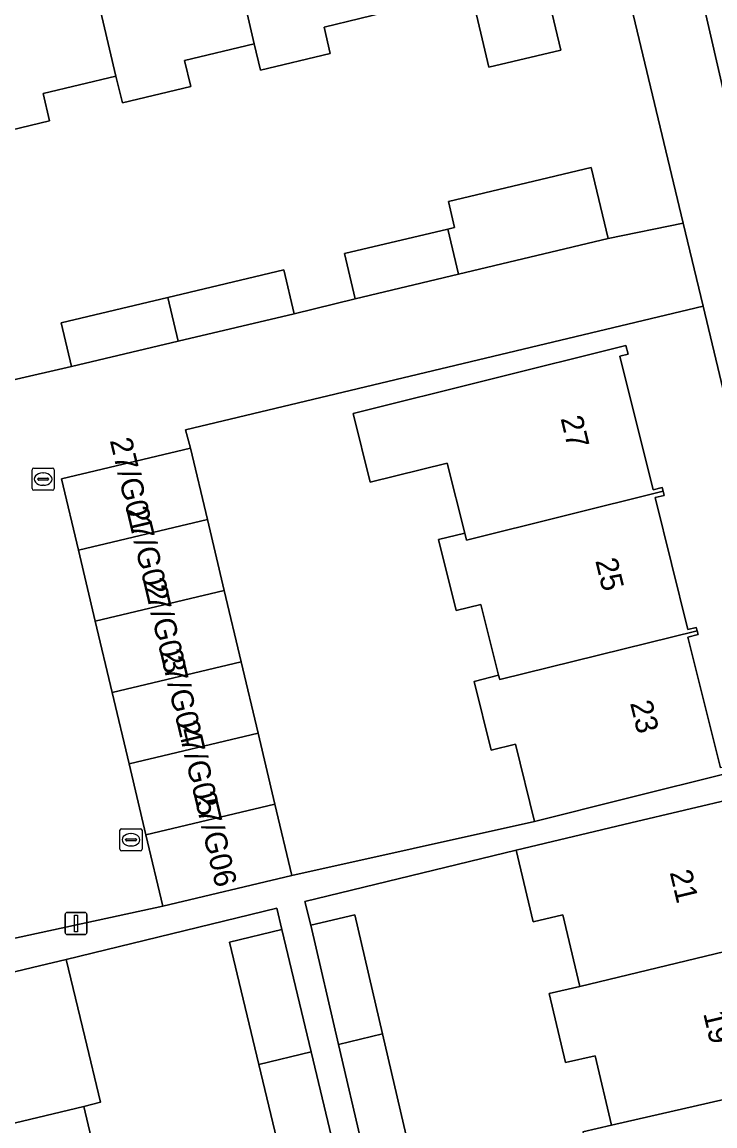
# Model space of a CAD drawing. Extents: x 162082 to 163401, y 388089 to 388636.
# Drawn here: x 163005.85 to 163037.18, y 388191.11 to 388240.97 of the extents above; entities that cross this region are included whole.
import ezdxf

# ---------------------------------------------------------------- set-up
doc = ezdxf.new("R2010")
doc.units = 0
for name, color, linetype in [('IMGEO_Erf', 7, 'Continuous'), ('IMGEO_Kolk', 7, 'Continuous'), ('IMGEO_Lichtmast', 7, 'Continuous'), ('IMGEO_Pand', 7, 'Continuous'), ('IMGEO_Pand_nummerreeks', 7, 'Continuous'), ('IMGEO_Rijbaan_lokaal_open', 7, 'Continuous'), ('IMGEO_Voetpad_open', 7, 'Continuous')]:
    doc.layers.add(name, color=color, linetype=linetype)

msp = doc.modelspace()

# ---------------------------------------------------------------- linework, layer by layer
at = {"layer": 'IMGEO_Erf'}
for points in [[(163005.4, 388224.798), (163008.086, 388225.404), (163007.618, 388227.378), (163012.451, 388228.525), (163017.693, 388229.769), (163018.161, 388227.795), (163020.912, 388228.469), (163020.427, 388230.51), (163025.105, 388231.62), (163025.408, 388231.692), (163025.129, 388232.865), (163031.585, 388234.397), (163032.347, 388231.184), (163035.741, 388231.88), (163031.402, 388250)], [(163027.755, 388250), (163030.21, 388239.704), (163026.963, 388238.93), (163026.152, 388242.328)], [(163022.742, 388241.515), (163019.506, 388240.744), (163019.791, 388239.551), (163016.628, 388238.797), (163016.345, 388239.988), (163013.196, 388239.237), (163013.479, 388238.05), (163010.391, 388237.314), (163010.101, 388238.53), (163006.803, 388237.744), (163007.098, 388236.507), (163004.013, 388235.771)], [(163041.487, 388207.921), (163036.642, 388228.13), (163013.238, 388222.55), (163013.473, 388221.719), (163014.236, 388218.502), (163014.999, 388215.286), (163015.762, 388212.069), (163016.524, 388208.852), (163017.287, 388205.636), (163018.05, 388202.419), (163029.026, 388204.862), (163028.158, 388208.356), (163027.061, 388208.084), (163026.29, 388211.185), (163027.394, 388211.46), (163026.599, 388214.658), (163025.488, 388214.381), (163024.69, 388217.588), (163025.866, 388217.881), (163025.079, 388221.044), (163021.598, 388220.178), (163020.826, 388223.285), (163033.158, 388226.351), (163033.254, 388225.966), (163032.888, 388225.875), (163034.389, 388219.838), (163034.802, 388219.941), (163034.844, 388219.775), (163034.89, 388219.589), (163034.477, 388219.487), (163035.958, 388213.531), (163036.336, 388213.625), (163036.376, 388213.465), (163036.416, 388213.304), (163035.96, 388213.191), (163037.429, 388207.283)], [(163031.205, 388190.84), (163032.502, 388191.148), (163031.76, 388194.28), (163030.429, 388193.965), (163029.691, 388197.081), (163031.067, 388197.407), (163030.3, 388200.645), (163028.957, 388200.327), (163028.191, 388203.563), (163018.644, 388201.248), (163018.905, 388200.172), (163020.902, 388200.636), (163022.153, 388195.262), (163023.221, 388190.673)], [(163017.647, 388189.359), (163016.558, 388193.884), (163015.23, 388199.404), (163017.6, 388199.974), (163017.366, 388200.938), (163007.848, 388198.626), (163008.692, 388195.13), (163009.406, 388192.174), (163008.64, 388191.991), (163009.584, 388188.043)]]:
    msp.add_lwpolyline(points, dxfattribs=at)
at = {"layer": 'IMGEO_Kolk'}
for p, q in [((163006.307, 388219.897), (163006.307, 388220.749)), ((163006.382, 388220.823), (163007.234, 388220.823)), ((163007.308, 388220.749), (163007.308, 388219.897)), ((163006.566, 388220.317), (163006.566, 388220.329)), ((163007.004, 388220.28), (163006.606, 388220.28)), ((163006.609, 388220.366), (163007.007, 388220.366)), ((163006.795, 388220.603), (163006.82, 388220.603)), ((163007.05, 388220.329), (163007.05, 388220.317)), ((163007.234, 388219.823), (163006.382, 388219.823)), ((163006.818, 388220.043), (163006.793, 388220.043)), ((163010.279, 388203.607), (163010.279, 388204.459)), ((163010.354, 388204.533), (163011.206, 388204.533)), ((163010.767, 388204.313), (163010.792, 388204.313)), ((163011.28, 388204.459), (163011.28, 388203.607)), ((163010.538, 388204.027), (163010.538, 388204.039)), ((163010.976, 388203.99), (163010.578, 388203.99)), ((163010.581, 388204.076), (163010.979, 388204.076)), ((163010.79, 388203.753), (163010.765, 388203.753)), ((163011.022, 388204.039), (163011.022, 388204.027)), ((163011.206, 388203.533), (163010.354, 388203.533))]:
    msp.add_line(p, q, dxfattribs=at)
for points in [[(163006.307, 388219.897), (163006.307, 388220.749)], [(163006.382, 388220.823), (163007.234, 388220.823)], [(163007.308, 388220.749), (163007.308, 388219.897)], [(163007.234, 388219.823), (163006.382, 388219.823)], [(163010.279, 388203.607), (163010.279, 388204.459)], [(163010.354, 388204.533), (163011.206, 388204.533)], [(163011.28, 388204.459), (163011.28, 388203.607)], [(163011.206, 388203.533), (163010.354, 388203.533)]]:
    msp.add_lwpolyline(points, dxfattribs=at)
for centre, radius, start, end in [((163006.384, 388220.747), 0.0765, 91.552, 178.448), ((163006.384, 388220.747), 0.0765, 91.552, 178.448), ((163007.232, 388220.747), 0.0765, 1.552, 88.448), ((163007.232, 388220.747), 0.0765, 1.552, 88.448), ((163006.606, 388220.326), 0.0403, 85.8775, 175.7526), ((163006.603, 388220.316), 0.0366, 178.938, 274.7102), ((163007.007, 388220.323), 0.043, 264.8664, 352.4533), ((163007.011, 388220.328), 0.0386, 1.7309, 96.639), ((163006.384, 388219.899), 0.0765, 181.552, 268.448), ((163006.384, 388219.899), 0.0765, 181.552, 268.448), ((163007.232, 388219.899), 0.0765, 271.552, 358.448), ((163007.232, 388219.899), 0.0765, 271.552, 358.448), ((163010.356, 388204.457), 0.0765, 91.552, 178.448), ((163010.356, 388204.457), 0.0765, 91.552, 178.448), ((163011.204, 388204.457), 0.0765, 1.552, 88.448), ((163011.204, 388204.457), 0.0765, 1.552, 88.448), ((163010.578, 388204.036), 0.0403, 85.8775, 175.7526), ((163010.575, 388204.026), 0.0366, 178.938, 274.7102), ((163010.979, 388204.033), 0.043, 264.8664, 352.4533), ((163010.983, 388204.038), 0.0386, 1.7309, 96.639), ((163010.356, 388203.609), 0.0765, 181.552, 268.448), ((163010.356, 388203.609), 0.0765, 181.552, 268.448), ((163011.204, 388203.609), 0.0765, 271.552, 358.448), ((163011.204, 388203.609), 0.0765, 271.552, 358.448)]:
    msp.add_arc(centre, radius, start, end, dxfattribs=at)
for centre, major_axis, ratio, start_param, end_param in [((163006.794, 388220.323), (-0.387, 0.002), 0.722429, 4.712389, 7.853982), ((163006.819, 388220.323), (-0.39, 0.002), 0.717154, 1.570796, 4.712389), ((163010.766, 388204.033), (-0.387, 0.002), 0.722429, 4.712389, 7.853982), ((163010.791, 388204.033), (-0.39, 0.002), 0.717154, 1.570796, 4.712389)]:
    msp.add_ellipse(centre, major_axis=major_axis, ratio=ratio, start_param=start_param, end_param=end_param, dxfattribs=at)
at = {"layer": 'IMGEO_Lichtmast'}
for p, q in [((163007.898, 388200.75), (163008.688, 388200.75)), ((163008.688, 388200.75), (163007.898, 388200.75)), ((163007.798, 388199.85), (163007.798, 388200.65)), ((163007.798, 388200.65), (163007.798, 388199.85)), ((163008.788, 388200.65), (163008.788, 388199.85)), ((163008.788, 388199.85), (163008.788, 388200.65)), ((163008.688, 388199.75), (163007.898, 388199.75)), ((163007.898, 388199.75), (163008.688, 388199.75))]:
    msp.add_line(p, q, dxfattribs=at)
msp.add_lwpolyline([(163008.218, 388200.625), (163008.368, 388200.625), (163008.368, 388199.875), (163008.218, 388199.875), (163008.218, 388200.625)], dxfattribs=at)
for centre, start, end in [((163007.898, 388200.65), 90, 180), ((163007.898, 388200.65), 90, 180), ((163008.688, 388200.65), 0, 90), ((163008.688, 388200.65), 360, 90), ((163007.898, 388199.85), 180, 270), ((163007.898, 388199.85), 180, 270), ((163008.688, 388199.85), 270, 0), ((163008.688, 388199.85), 270, 0)]:
    msp.add_arc(centre, 0.1, start, end, dxfattribs=at)
at = {"layer": 'IMGEO_Pand'}
for points in [[(163020.638, 388250.328), (163020.716, 388250), (163022.742, 388241.515), (163026.152, 388242.328), (163026.963, 388238.93), (163030.21, 388239.704), (163027.755, 388250), (163027.291, 388251.945), (163026.818, 388251.832), (163026.956, 388251.252), (163021.703, 388250), (163020.969, 388249.825), (163020.927, 388250), (163020.837, 388250.375)], [(163014.312, 388248.796), (163016.345, 388239.988), (163016.628, 388238.797), (163019.791, 388239.551), (163019.506, 388240.744), (163022.742, 388241.515), (163020.716, 388250), (163020.638, 388250.328), (163020.441, 388250.281), (163020.508, 388250), (163020.562, 388249.774), (163014.636, 388248.361), (163014.52, 388248.846)], [(163014.312, 388248.796), (163014.105, 388248.747), (163014.215, 388248.285), (163008.338, 388246.884), (163008.222, 388247.369), (163008.035, 388247.325), (163010.101, 388238.53), (163010.391, 388237.314), (163013.479, 388238.05), (163013.196, 388239.237), (163016.345, 388239.988)], [(163003.726, 388236.972), (163004.013, 388235.771), (163007.098, 388236.507), (163006.803, 388237.744), (163010.101, 388238.53), (163008.035, 388247.325), (163007.851, 388247.281), (163007.971, 388246.779), (163001.951, 388245.343), (163001.822, 388245.885), (163001.695, 388245.855)], [(163025.592, 388229.58), (163032.347, 388231.184), (163031.585, 388234.397), (163025.129, 388232.865), (163025.408, 388231.692), (163025.105, 388231.62)], [(163025.592, 388229.58), (163025.105, 388231.62), (163020.427, 388230.51), (163020.912, 388228.469)], [(163012.451, 388228.525), (163012.915, 388226.55), (163018.161, 388227.795), (163017.693, 388229.769)], [(163012.451, 388228.525), (163007.618, 388227.378), (163008.086, 388225.404), (163012.915, 388226.55)], [(163034.844, 388219.775), (163034.802, 388219.941), (163034.389, 388219.838), (163032.888, 388225.875), (163033.254, 388225.966), (163033.158, 388226.351), (163020.826, 388223.285), (163021.598, 388220.178), (163025.079, 388221.044), (163025.866, 388217.881), (163025.952, 388217.56)], [(163014.236, 388218.502), (163013.473, 388221.719), (163007.64, 388220.335), (163008.403, 388217.119)], [(163034.844, 388219.775), (163025.952, 388217.56), (163025.866, 388217.881), (163024.69, 388217.588), (163025.488, 388214.381), (163026.599, 388214.658), (163027.394, 388211.46), (163027.451, 388211.276), (163036.376, 388213.465), (163036.336, 388213.625), (163035.958, 388213.531), (163034.477, 388219.487), (163034.89, 388219.589)], [(163014.236, 388218.502), (163008.403, 388217.119), (163009.166, 388213.902), (163014.999, 388215.286)], [(163014.999, 388215.286), (163009.166, 388213.902), (163009.928, 388210.686), (163015.762, 388212.069)], [(163027.394, 388211.46), (163026.29, 388211.185), (163027.061, 388208.084), (163028.158, 388208.356), (163029.026, 388204.862), (163033.1, 388205.875), (163037.952, 388207.081), (163037.874, 388207.393), (163037.429, 388207.283), (163035.96, 388213.191), (163036.416, 388213.304), (163036.376, 388213.465), (163027.451, 388211.276)], [(163015.762, 388212.069), (163009.928, 388210.686), (163010.691, 388207.469), (163016.524, 388208.852)], [(163017.287, 388205.636), (163016.524, 388208.852), (163010.691, 388207.469), (163011.454, 388204.252)], [(163039.808, 388199.51), (163039.762, 388199.703), (163039.209, 388199.572), (163037.805, 388205.502), (163038.313, 388205.622), (163038.237, 388205.942), (163033.372, 388204.79), (163028.191, 388203.563), (163028.957, 388200.327), (163030.3, 388200.645), (163031.067, 388197.407)], [(163017.287, 388205.636), (163011.454, 388204.252), (163012.217, 388201.036), (163018.05, 388202.419)], [(163020.159, 388194.783), (163022.153, 388195.262), (163020.902, 388200.636), (163018.905, 388200.172)], [(163016.558, 388193.884), (163018.93, 388194.451), (163017.6, 388199.974), (163015.23, 388199.404)], [(163032.502, 388191.148), (163041.343, 388193.158), (163041.3, 388193.338), (163040.723, 388193.201), (163039.306, 388199.187), (163039.853, 388199.317), (163039.808, 388199.51), (163031.067, 388197.407), (163029.691, 388197.081), (163030.429, 388193.965), (163031.76, 388194.28)], [(163008.692, 388195.13), (163007.848, 388198.626), (163006.641, 388198.338), (163002.663, 388197.388), (163000, 388196.752), (162997.799, 388196.226), (162997.882, 388195.877), (162998.349, 388195.988), (162999.777, 388190.01), (162999.344, 388189.907), (162999.375, 388189.775), (162999.834, 388189.886), (162999.994, 388189.924), (163008.64, 388191.991), (163009.406, 388192.174)], [(163020.159, 388194.783), (163021.224, 388190.208), (163023.221, 388190.673), (163022.153, 388195.262)], [(163016.558, 388193.884), (163017.647, 388189.359), (163020.018, 388189.929), (163018.93, 388194.451)], [(163040.83, 388192.842), (163041.387, 388192.973), (163041.343, 388193.158), (163032.502, 388191.148), (163031.205, 388190.84), (163031.965, 388187.705), (163033.24, 388188.014), (163034.021, 388184.73), (163042.83, 388186.792), (163042.792, 388186.951), (163042.255, 388186.824)], [(163008.64, 388191.991), (162999.994, 388189.924), (162999.834, 388189.886), (162999.375, 388189.775), (162999.406, 388189.646), (162999.833, 388189.748), (163000, 388189.049), (163001.295, 388183.626), (163000.911, 388183.534), (163000.946, 388183.389), (163010.95, 388185.782), (163011.076, 388185.813), (163010.486, 388188.258), (163009.584, 388188.043)]]:
    msp.add_lwpolyline(points, close=True, dxfattribs=at)
at = {"layer": 'IMGEO_Rijbaan_lokaal_open'}
for points in [[(163074.372, 388113.132), (163074.216, 388113.79), (163072.028, 388123.037), (163062.831, 388161.898), (163061.265, 388168.514), (163055.571, 388192.572), (163054.713, 388196.199), (163046.841, 388228.85), (163044.982, 388236.475), (163039.991, 388257.973), (163039.484, 388260.157), (163038.988, 388262.079), (163038.045, 388266.167), (163037.952, 388266.575), (163031.248, 388265.028), (163032.365, 388260.375), (163033.118, 388257.186), (163033.304, 388256.379), (163038.037, 388235.809), (163040.03, 388227.39), (163052.663, 388174.652), (163053.751, 388170.144), (163065.358, 388121.308), (163065.569, 388120.418)], [(163004.129, 388199.281), (163012.217, 388201.036), (163011.454, 388204.252), (163010.691, 388207.469), (163009.928, 388210.686), (163009.166, 388213.902), (163008.403, 388217.119), (163007.64, 388220.335), (163013.473, 388221.719), (163013.238, 388222.55), (163036.642, 388228.13), (163035.741, 388231.88), (163032.347, 388231.184), (163025.592, 388229.58), (163020.912, 388228.469), (163018.161, 388227.795), (163012.915, 388226.55), (163008.086, 388225.404), (163005.4, 388224.798)]]:
    msp.add_lwpolyline(points, dxfattribs=at)
at = {"layer": 'IMGEO_Voetpad_open'}
msp.add_lwpolyline([(163033.304, 388256.379), (163030.055, 388255.625), (163031.402, 388250), (163035.741, 388231.88), (163036.642, 388228.13), (163041.487, 388207.921), (163041.755, 388206.803), (163049.671, 388173.781), (163050.593, 388170.008), (163062.369, 388120.565), (163065.358, 388121.308), (163053.751, 388170.144), (163053.263, 388170.036), (163052.175, 388174.544), (163052.663, 388174.652), (163040.03, 388227.39), (163039.56, 388227.285), (163037.636, 388235.719), (163038.037, 388235.809)], close=True, dxfattribs=at)
for points in [[(163037.952, 388207.081), (163033.1, 388205.875), (163029.026, 388204.862), (163018.05, 388202.419), (163012.217, 388201.036), (163004.129, 388199.281), (162998.314, 388197.894), (162994.548, 388197.032), (162994.905, 388195.542), (162997.799, 388196.226), (163000, 388196.752), (163002.663, 388197.388), (163006.641, 388198.338), (163007.848, 388198.626), (163017.366, 388200.938), (163017.6, 388199.974), (163018.93, 388194.451), (163020.018, 388189.929)], [(163021.224, 388190.208), (163020.159, 388194.783), (163018.905, 388200.172), (163018.644, 388201.248), (163028.191, 388203.563), (163033.372, 388204.79), (163038.237, 388205.942)]]:
    msp.add_lwpolyline(points, dxfattribs=at)

# ---------------------------------------------------------------- texts
at = {"layer": 'IMGEO_Pand_nummerreeks'}
for s, rotation, p in [('27', 283.7341, (163030.196, 388223.069)), ('27/G01', 283.3419, (163009.818, 388222.072)), ('27/G02', 283.3419, (163010.554, 388218.969)), ('25', 283.7341, (163031.767, 388216.639)), ('27/G03', 283.3419, (163011.318, 388215.746)), ('27/G04', 283.3419, (163012.081, 388212.53)), ('23', 283.7341, (163033.339, 388210.209)), ('27/G05', 283.3419, (163012.844, 388209.313)), ('27/G06', 283.3419, (163013.607, 388206.097)), ('21', 283.3614, (163035.132, 388202.561)), ('19', 283.3614, (163036.646, 388196.189))]:
    msp.add_text(s, height=1, rotation=rotation, dxfattribs=at).set_placement(p)

doc.saveas('drawing.dxf')
